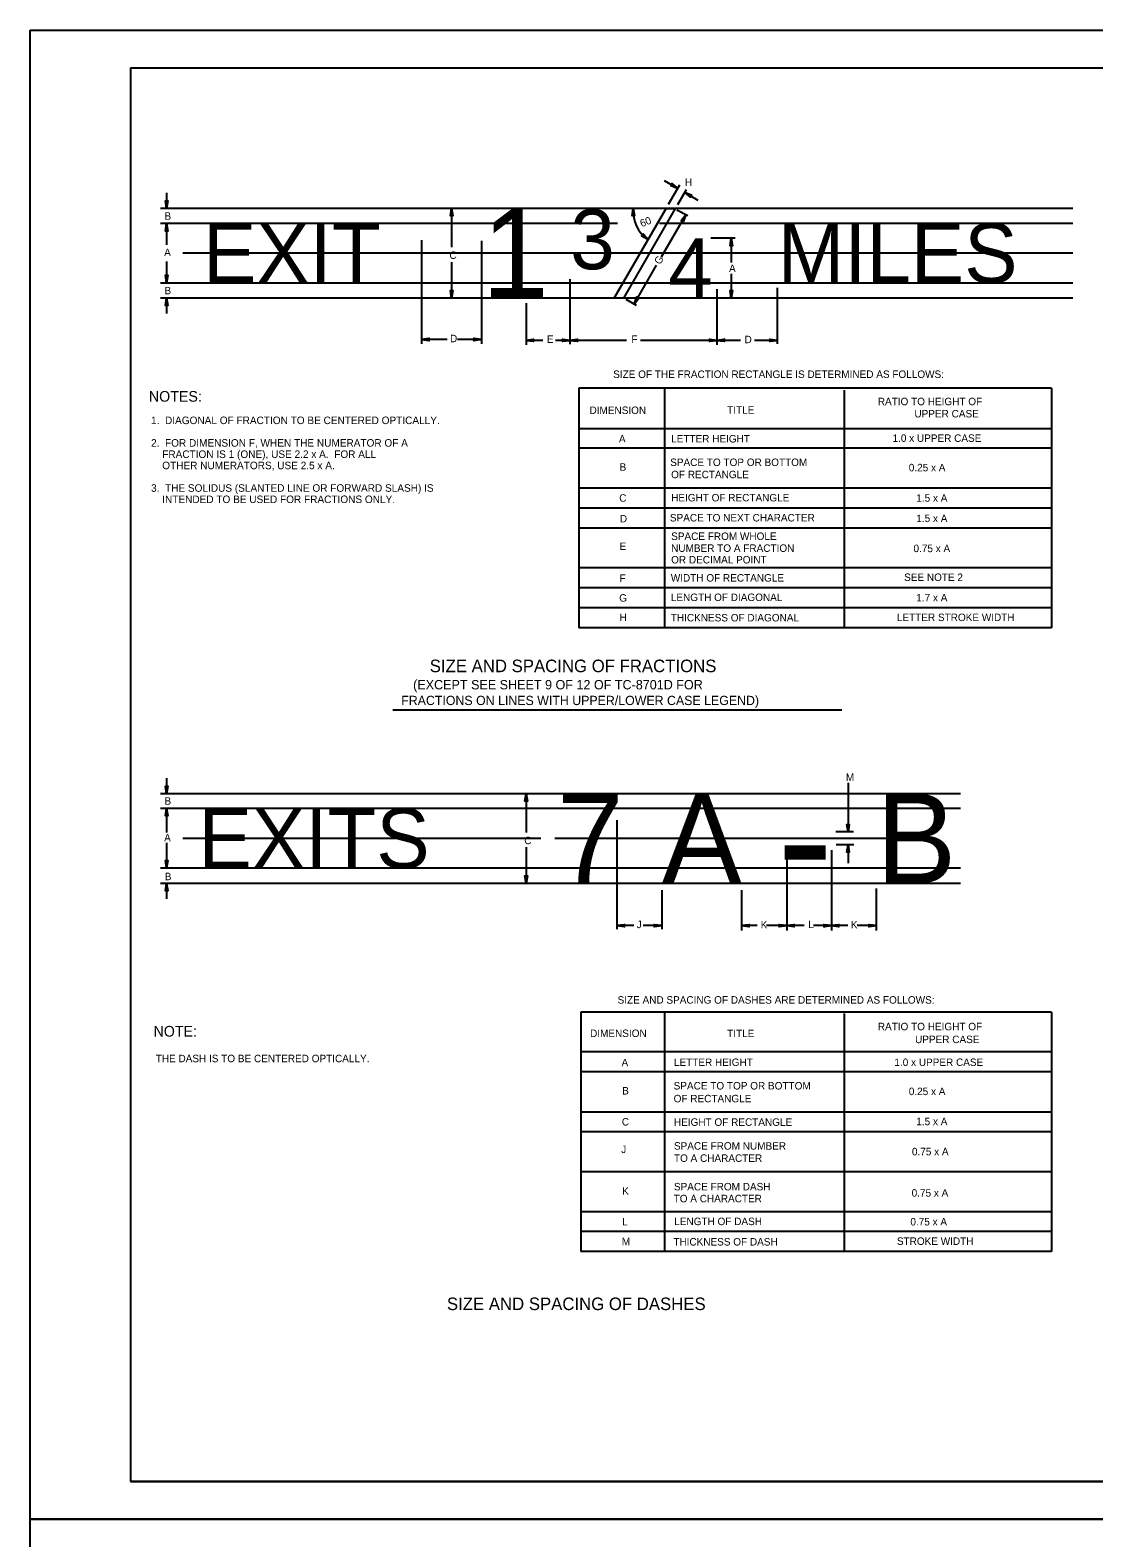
# Model space of a CAD drawing. Extents: x 638421 to 641849, y 297270 to 299646.
# Drawn here: x 638421 to 638846, y 299044 to 299646 of the extents above; entities that cross this region are included whole.
import ezdxf

# ---------------------------------------------------------------- set-up
doc = ezdxf.new("R2010")
doc.units = 0
for name, color, linetype in [('1', 7, 'Continuous'), ('2', 7, 'Continuous'), ('3', 7, 'Continuous'), ('XCS-GRID-HVGL', 7, 'Continuous')]:
    doc.layers.add(name, color=color, linetype=linetype)

# ---------------------------------------------------------------- blocks, each defined once
blk = doc.blocks.new('RARROW')
at = {"layer": '3'}
blk.add_lwpolyline([(-2.2695, 0.285), (-2.184875, 0.12075), (0, 0), (-2.2695, 0.285), (-2.38575, 0.384625), (0, 0), (-2.183125, -0.108), (-2.262875, -0.2705), (0, 0), (-2.38575, -0.379125), (-2.262875, -0.2705)], dxfattribs=at)

msp = doc.modelspace()

# ---------------------------------------------------------------- linework, layer by layer
at = {"layer": '1'}
for p, q in [((638461.31, 299630.63), (639247.31, 299630.63)), ((638461.31, 299630.63), (638461.31, 299066.63)), ((639247.31, 299066.63), (638461.31, 299066.63)), ((638461.31, 299066.63), (639047.31, 299066.63))]:
    msp.add_line(p, q, dxfattribs=at)
at = {"layer": '2'}
for p, q in [((638674.44, 299585.62), (638679.86, 299582.47)), ((638676.19, 299576.24), (638680.69, 299583.87)), ((638475.81, 299580.74), (638475.81, 299574.49)), ((638679.81, 299576.12), (638683.31, 299582.12)), ((638682.59, 299580.88), (638687.89, 299577.8)), ((638837.56, 299574.49), (638473.31, 299574.49)), ((638589.56, 299574.49), (638589.56, 299558.99)), ((638673.31, 299555.24), (638683.06, 299571.99)), ((638679.44, 299573.99), (638683.81, 299571.62)), ((638655.81, 299568.49), (638473.31, 299568.49)), ((638475.81, 299568.49), (638475.81, 299559.94)), ((638837.56, 299568.49), (638672.56, 299568.49)), ((638577.56, 299561.87), (638577.56, 299520.49)), ((638601.44, 299561.62), (638601.44, 299520.49)), ((638702.81, 299562.62), (638693.06, 299562.62)), ((638701.19, 299562.62), (638701.19, 299552.87)), ((638475.81, 299553.34), (638475.81, 299544.87)), ((638837.56, 299556.62), (638482.31, 299556.62)), ((638589.56, 299553.12), (638589.56, 299538.74)), ((638662.37, 299536.34), (638671.31, 299551.87)), ((638701.19, 299548.37), (638701.19, 299538.74)), ((638837.56, 299544.74), (638473.31, 299544.74)), ((638636.81, 299546.24), (638636.81, 299520.37)), ((638695.44, 299542.24), (638695.44, 299520.12)), ((638719.54, 299542.87), (638719.54, 299520.49)), ((638837.56, 299538.74), (638473.31, 299538.74)), ((638475.81, 299538.74), (638475.81, 299532.62)), ((638619.31, 299536.74), (638619.31, 299520.12)), ((638659.06, 299538.24), (638663.19, 299535.87)), ((638587.81, 299522.24), (638577.56, 299522.24)), ((638601.44, 299522.24), (638591.94, 299522.24)), ((638625.94, 299521.87), (638619.31, 299521.87)), ((638636.81, 299521.87), (638631.06, 299521.87)), ((638659.31, 299521.87), (638636.81, 299521.87)), ((638695.44, 299521.87), (638664.94, 299521.87)), ((638704.89, 299521.87), (638695.44, 299521.87)), ((638719.54, 299521.87), (638710.53, 299521.87)), ((638829.06, 299502.74), (638640.36, 299502.74)), ((638640.36, 299502.74), (638640.36, 299407.24)), ((638674.56, 299502.74), (638674.56, 299407.24)), ((638746.31, 299501.99), (638746.31, 299407.24)), ((638829.06, 299502.74), (638829.06, 299407.24)), ((638829.06, 299486.62), (638640.36, 299486.62)), ((638829.06, 299478.87), (638640.36, 299478.87)), ((638829.06, 299462.87), (638640.36, 299462.87)), ((638829.06, 299454.87), (638640.36, 299454.87)), ((638829.06, 299446.99), (638640.36, 299446.99)), ((638829.06, 299431.12), (638640.36, 299431.12)), ((638829.06, 299423.12), (638640.36, 299423.12)), ((638829.06, 299415.12), (638640.36, 299415.12)), ((638829.06, 299407.24), (638640.36, 299407.24)), ((638566.06, 299374.49), (638745.31, 299374.49)), ((638475.81, 299347.24), (638475.81, 299340.99)), ((638747.81, 299345.37), (638747.81, 299325.74)), ((638792.69, 299340.99), (638473.31, 299340.99)), ((638619.31, 299340.99), (638619.31, 299325.49)), ((638792.69, 299335.12), (638473.31, 299335.12)), ((638475.81, 299335.12), (638475.81, 299325.49)), ((638655.56, 299330.49), (638655.56, 299286.99)), ((638749.94, 299325.74), (638742.94, 299325.74)), ((638475.81, 299321.37), (638475.81, 299311.37)), ((638625.19, 299323.12), (638482.31, 299323.12)), ((638619.31, 299319.74), (638619.31, 299305.24)), ((638772.81, 299323.12), (638630.81, 299323.12)), ((638723.31, 299318.74), (638723.31, 299286.37)), ((638741.19, 299318.49), (638741.19, 299286.37)), ((638750.06, 299320.62), (638743.06, 299320.62)), ((638747.81, 299320.62), (638747.81, 299313.24)), ((638792.69, 299311.24), (638473.31, 299311.24)), ((638792.69, 299305.24), (638473.31, 299305.24)), ((638475.81, 299305.24), (638475.81, 299299.12)), ((638673.44, 299302.49), (638673.44, 299286.99)), ((638705.31, 299302.49), (638705.31, 299286.37)), ((638759.06, 299303.12), (638759.06, 299286.37)), ((638662.31, 299288.37), (638655.56, 299288.37)), ((638673.44, 299288.37), (638666.06, 299288.37)), ((638711.56, 299288.37), (638705.31, 299288.37)), ((638723.31, 299288.37), (638715.31, 299288.37)), ((638730.31, 299288.37), (638723.31, 299288.37)), ((638741.19, 299288.37), (638734.06, 299288.37)), ((638747.69, 299288.37), (638741.19, 299288.37)), ((638759.06, 299288.37), (638751.44, 299288.37)), ((638641.14, 299253.88), (638641.14, 299158.38)), ((638829.06, 299253.88), (638641.14, 299253.88)), ((638674.56, 299253.88), (638674.56, 299158.38)), ((638746.31, 299253.25), (638746.31, 299158.38)), ((638829.06, 299253.88), (638829.06, 299158.38)), ((638829.06, 299238), (638641.14, 299238)), ((638829.06, 299230), (638641.14, 299230)), ((638829.06, 299214), (638641.14, 299214)), ((638829.06, 299206.13), (638641.14, 299206.13)), ((638829.06, 299190.13), (638641.14, 299190.13)), ((638829.06, 299174.25), (638641.14, 299174.25)), ((638829.06, 299166.38), (638641.14, 299166.38)), ((638829.06, 299158.38), (638641.14, 299158.38))]:
    msp.add_line(p, q, dxfattribs=at)
msp.add_lwpolyline([(638654.44, 299538.74), (638675.19, 299574.49), (638678.81, 299574.49), (638658.19, 299538.74), (638654.44, 299538.74)], dxfattribs=at)
msp.add_arc((638675.85, 299573.39), 13.82, 175.40434, 235.18886, dxfattribs=at)
at = {"layer": 'XCS-GRID-HVGL'}
for points in [[(638421.31, 299645.63), (639262.31, 299645.63), (639262.31, 299051.63), (638421.31, 299051.63)], [(638421.31, 299051.63), (639262.31, 299051.63), (639262.31, 298457.63), (638421.31, 298457.63)]]:
    msp.add_lwpolyline(points, close=True, dxfattribs=at)

# ---------------------------------------------------------------- block references
at = {"layer": '2'}
for p, xscale, yscale, rotation in [((638679.86, 299582.47), 1.2574347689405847, 1.3092961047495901, -30.105040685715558), ((638475.81, 299574.49), 1.2574347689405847, 1.3092961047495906, -90.00000000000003), ((638682.59, 299580.88), 1.2574347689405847, 1.3092961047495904, 149.89495931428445), ((638589.56, 299574.49), 1.2574347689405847, 1.3092961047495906, 89.99999999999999), ((638662.08, 299574.5), 1.2574347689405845, 1.3092961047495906, 91.00343592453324), ((638683.06, 299571.99), 1.257434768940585, 1.3092961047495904, 60.05835741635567), ((638475.81, 299568.49), 1.2574347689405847, 1.3092961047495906, 89.99999999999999), ((638667.96, 299562.05), 1.2574347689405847, 1.3092961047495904, -40.07329518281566), ((638701.19, 299562.62), 1.2574347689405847, 1.3092961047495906, 89.99999999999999), ((638475.81, 299544.87), 1.2574347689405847, 1.3092961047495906, -90.00000000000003), ((638589.56, 299538.74), 1.2574347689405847, 1.3092961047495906, -90.00000000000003), ((638701.19, 299538.74), 1.2574347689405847, 1.3092961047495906, -90.00000000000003), ((638475.81, 299538.74), 1.2574347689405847, 1.3092961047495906, 89.99999999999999), ((638662.37, 299536.34), 1.257434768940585, 1.3092961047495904, -119.94164258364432), ((638577.56, 299522.24), 1.2574347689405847, 1.3092961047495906, 180), ((638619.31, 299521.87), 1.2574347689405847, 1.3092961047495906, 180), ((638636.81, 299521.87), 1.2574347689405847, 1.3092961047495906, 180), ((638695.44, 299521.87), 1.2574347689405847, 1.3092961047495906, 180), ((638475.81, 299340.99), 1.2574347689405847, 1.3092961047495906, -90.00000000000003), ((638619.31, 299340.99), 1.2574347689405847, 1.3092961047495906, 89.99999999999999), ((638475.81, 299335.12), 1.2574347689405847, 1.3092961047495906, 89.99999999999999), ((638747.81, 299325.74), 1.2574347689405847, 1.3092961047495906, -90.00000000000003), ((638747.81, 299320.62), 1.2574347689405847, 1.3092961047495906, 89.99999999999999), ((638475.81, 299311.37), 1.2574347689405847, 1.3092961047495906, -90.00000000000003), ((638619.31, 299305.24), 1.2574347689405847, 1.3092961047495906, -90.00000000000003), ((638475.81, 299305.24), 1.2574347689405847, 1.3092961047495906, 89.99999999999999), ((638655.56, 299288.37), 1.2574347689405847, 1.3092961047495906, 180), ((638705.31, 299288.37), 1.2574347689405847, 1.3092961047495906, 180), ((638723.31, 299288.37), 1.2574347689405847, 1.3092961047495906, 180), ((638741.19, 299288.37), 1.2574347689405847, 1.3092961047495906, 180)]:
    msp.add_blockref('RARROW', p, dxfattribs=dict(at, xscale=xscale, yscale=yscale, rotation=rotation))
at = {"layer": '2', "xscale": 1.2574347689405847, "yscale": 1.3092961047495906}
for p in [(638601.44, 299522.24), (638636.81, 299521.87), (638695.44, 299521.87), (638719.54, 299521.87), (638673.44, 299288.37), (638723.31, 299288.37), (638741.19, 299288.37), (638759.06, 299288.37)]:
    msp.add_blockref('RARROW', p, dxfattribs=at)

# ---------------------------------------------------------------- texts
at = {"layer": '2'}
for s, height, p in [('H', 2.98, (638682.69, 299583.49)), ('B', 2.98, (638474.94, 299569.99)), ('1', 35.8, (638601.69, 299538.87)), ('3', 23.87, (638636.94, 299550.24)), ('EXIT', 23.866, (638490.31, 299544.74)), ('MILES', 23.866, (638719.69, 299544.74)), ('4', 23.87, (638676.06, 299538.74)), ('A', 2.98, (638474.81, 299555.49)), ('C', 2.98, (638588.69, 299554.37)), ('A', 2.98, (638700.31, 299549.12)), ('B', 2.98, (638474.94, 299540.24)), ('D', 2.98, (638588.94, 299521.12)), ('E', 2.98, (638627.56, 299520.87)), ('F', 2.98, (638661.31, 299520.87)), ('D', 2.98, (638706.51, 299520.74)), ('SIZE OF THE FRACTION RECTANGLE IS DETERMINED AS FOLLOWS:', 2.982, (638654.06, 299506.87)), ('NOTES:', 4.25, (638468.7, 299497.4)), ('RATIO TO HEIGHT OF', 2.982, (638759.69, 299495.99)), ('DIMENSION', 2.982, (638644.6, 299492.49)), ('TITLE', 2.982, (638699.56, 299492.62)), ('UPPER CASE', 2.982, (638774.31, 299491.12)), ('1.  DIAGONAL OF FRACTION TO BE CENTERED OPTICALLY.', 3, (638469.58, 299488.46)), ('2.  FOR DIMENSION F, WHEN THE NUMERATOR OF A ', 3, (638469.58, 299479.46)), ('A', 2.98, (638656.35, 299481.12)), ('LETTER HEIGHT', 2.982, (638677.19, 299481.12)), ('1.0 x UPPER CASE', 2.982, (638765.56, 299481.37)), ('    FRACTION IS 1 (ONE), USE 2.2 x A.  FOR ALL ', 3, (638469.58, 299474.96)), ('    OTHER NUMERATORS, USE 2.5 x A.', 3, (638469.58, 299470.46)), ('B', 2.98, (638656.6, 299469.87)), ('SPACE TO TOP OR BOTTOM', 2.982, (638676.81, 299471.74)), ('OF RECTANGLE', 2.982, (638677.19, 299466.87)), ('0.25 x A', 2.982, (638772.06, 299469.62)), ('3.  THE SOLIDUS (SLANTED LINE OR FORWARD SLASH) IS ', 3, (638469.58, 299461.46)), ('    INTENDED TO BE USED FOR FRACTIONS ONLY.', 3, (638469.58, 299456.96)), ('C', 2.98, (638656.47, 299457.49)), ('HEIGHT OF RECTANGLE', 2.982, (638677.19, 299457.62)), ('1.5 x A', 2.982, (638775.06, 299457.49)), ('D', 2.98, (638656.72, 299449.24)), ('SPACE TO NEXT CHARACTER', 2.982, (638676.69, 299449.62)), ('1.5 x A', 2.982, (638775.06, 299449.37)), ('SPACE FROM WHOLE', 2.982, (638677.19, 299442.24)), ('E', 2.98, (638656.6, 299438.24)), ('NUMBER TO A FRACTION', 2.982, (638677.19, 299437.49)), ('0.75 x A', 2.982, (638773.94, 299437.37)), ('OR DECIMAL POINT', 2.982, (638677.19, 299432.87)), ('F', 2.98, (638656.6, 299425.49)), ('WIDTH OF RECTANGLE', 2.982, (638677.06, 299425.62)), ('SEE NOTE 2', 2.982, (638770.19, 299425.87)), ('LENGTH OF DIAGONAL', 2.982, (638677.06, 299417.87)), ('1.7 x A', 2.982, (638775.06, 299417.74)), ('G', 2.98, (638656.47, 299417.62)), ('H', 2.98, (638656.6, 299409.87)), ('THICKNESS OF DIAGONAL', 2.982, (638677.06, 299409.74)), ('LETTER STROKE WIDTH', 2.982, (638767.31, 299409.87)), ('SIZE AND SPACING OF FRACTIONS ', 5, (638580.83, 299389.49)), ('(EXCEPT SEE SHEET 9 OF 12 OF TC-8701D FOR', 3.75, (638574.19, 299382.62)), ('FRACTIONS ON LINES WITH UPPER/LOWER CASE LEGEND)', 3.69, (638569.44, 299376.37)), ('M', 2.98, (638746.94, 299346.12)), ('B', 2.98, (638474.94, 299336.62)), ('7', 35.8, (638631.56, 299305.37)), ('A', 35.8, (638673.44, 299305.24)), ('B', 35.8, (638759.06, 299305.24)), ('EXITS', 23.866, (638488.56, 299311.24)), ('A', 2.98, (638474.81, 299321.99)), ('C', 2.98, (638618.56, 299320.87)), ('-', 50.05, (638719.56, 299298.24)), ('B', 2.98, (638475.06, 299306.49)), ('J', 2.98, (638663.44, 299287.37)), ('K', 2.98, (638712.94, 299287.24)), ('L', 2.98, (638731.94, 299287.37)), ('K', 2.98, (638748.94, 299287.24)), ('SIZE AND SPACING OF DASHES ARE DETERMINED AS FOLLOWS:', 2.982, (638655.81, 299257.25)), ('NOTE:', 4.25, (638470.56, 299244.11)), ('DIMENSION', 2.982, (638644.83, 299243.93)), ('TITLE', 2.982, (638699.56, 299243.88)), ('RATIO TO HEIGHT OF', 2.982, (638759.69, 299246.63)), ('UPPER CASE', 2.982, (638774.56, 299241.5)), ('THE DASH IS TO BE CENTERED OPTICALLY.', 2.982, (638471.44, 299233.88)), ('A', 2.98, (638657.39, 299232.25)), ('LETTER HEIGHT', 2.982, (638678.31, 299232.38)), ('1.0 x UPPER CASE', 2.982, (638766.31, 299232.38)), ('B', 2.98, (638657.64, 299221)), ('SPACE TO TOP OR BOTTOM', 2.982, (638678.19, 299223)), ('0.25 x A', 2.982, (638772.06, 299220.75)), ('OF RECTANGLE', 2.982, (638678.19, 299217.88)), ('C', 2.98, (638657.51, 299208.63)), ('HEIGHT OF RECTANGLE', 2.982, (638678.31, 299208.5)), ('1.5 x A', 2.982, (638775.06, 299208.75)), ('J', 2.98, (638657.26, 299197.63)), ('SPACE FROM NUMBER', 2.982, (638678.31, 299199)), ('0.75 x A', 2.982, (638773.31, 299196.75)), ('TO A CHARACTER', 2.982, (638678.31, 299194.13)), ('K', 2.98, (638657.64, 299181)), ('TO A CHARACTER', 2.982, (638678.19, 299178)), ('SPACE FROM DASH', 2.982, (638678.31, 299182.75)), ('0.75 x A', 2.982, (638773.19, 299180.25)), ('L', 2.98, (638657.64, 299168.75)), ('LENGTH OF DASH', 2.982, (638678.44, 299168.88)), ('0.75 x A', 2.982, (638772.69, 299168.75)), ('M', 2.98, (638657.51, 299160.88)), ('THICKNESS OF DASH', 2.982, (638678.06, 299160.75)), ('STROKE WIDTH', 2.982, (638767.31, 299161)), ('SIZE AND SPACING OF DASHES', 5, (638587.69, 299134.99))]:
    msp.add_text(s, height=height, dxfattribs=at).set_placement(p)
for s, height, rotation, p in [('60', 2.982, 21, (638665.44, 299566.99)), ('G', 2.98, 60, (638672.81, 299551.87))]:
    msp.add_text(s, height=height, rotation=rotation, dxfattribs=at).set_placement(p)

doc.saveas('drawing.dxf')
